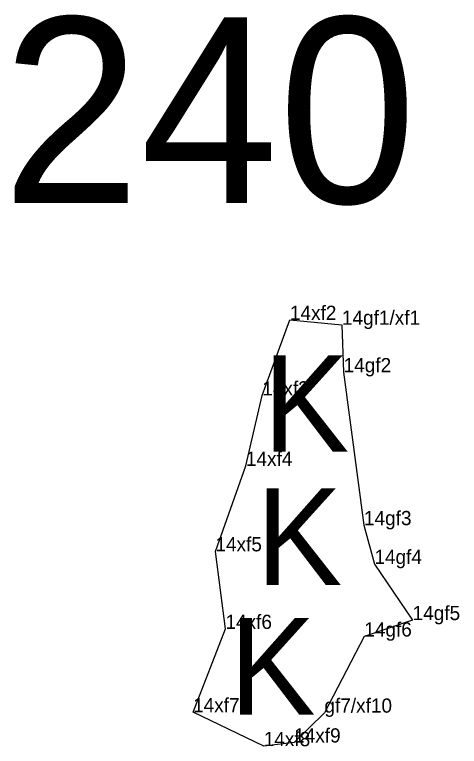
# Model space of a CAD drawing. Extents: x 2072529 to 2268812, y 436423 to 470008.
# Drawn here: x 2262157.1 to 2262313.6, y 443482.9 to 443740.4 of the extents above; entities that cross this region are included whole.
import ezdxf

# ---------------------------------------------------------------- set-up
doc = ezdxf.new("R2010")
doc.units = 0
for name, color, linetype in [('Old_Level_20', 7, 'Continuous'), ('Old_Level_52', 7, 'Continuous'), ('Old_Level_55', 7, 'Continuous'), ('Old_Level_60', 7, 'Continuous'), ('Old_Level_62', 7, 'Continuous')]:
    doc.layers.add(name, color=color, linetype=linetype)

msp = doc.modelspace()

# ---------------------------------------------------------------- linework, layer by layer
at = {"layer": 'Old_Level_20'}
for p, q in [((2262253.948, 443632.944), (2262253.948, 443632.944)), ((2262272.247, 443631.225), (2262272.247, 443631.225)), ((2262272.837, 443614.526), (2262272.837, 443614.526)), ((2262244.244, 443606.363), (2262244.244, 443606.363)), ((2262238.47, 443581.587), (2262238.47, 443581.587)), ((2262280.001, 443560.713), (2262280.001, 443560.713)), ((2262227.739, 443551.504), (2262227.739, 443551.504)), ((2262283.674, 443547.045), (2262283.674, 443547.045)), ((2262297.114, 443527.304), (2262297.114, 443527.304)), ((2262231.267, 443524.202), (2262231.267, 443524.202)), ((2262280.107, 443521.532), (2262280.107, 443521.532)), ((2262219.874, 443494.899), (2262219.874, 443494.899)), ((2262266.082, 443494.735), (2262266.082, 443494.735)), ((2262244.737, 443482.953), (2262244.737, 443482.953)), ((2262255.443, 443484.232), (2262255.443, 443484.232))]:
    msp.add_line(p, q, dxfattribs=at)
at = {"layer": 'Old_Level_52'}
msp.add_lwpolyline([(2262272.247, 443631.225), (2262272.837, 443614.526), (2262280.001, 443560.713), (2262283.674, 443547.045), (2262297.114, 443527.304), (2262280.107, 443521.532), (2262266.082, 443494.735), (2262255.443, 443484.232), (2262244.737, 443482.953), (2262219.874, 443494.899), (2262231.267, 443524.202), (2262227.739, 443551.504), (2262238.47, 443581.587), (2262244.244, 443606.363), (2262253.948, 443632.944)], close=True, dxfattribs=at)

# ---------------------------------------------------------------- texts
at = {"layer": 'Old_Level_55'}
for p in [(2262244.512, 443586.526), (2262242.013, 443539.667), (2262232.641, 443494.059)]:
    msp.add_text('K', height=34, dxfattribs=at).set_placement(p)
at = {"layer": 'Old_Level_60'}
for s, p in [('14xf2', (2262253.948, 443632.944)), ('14gf1/xf1', (2262272.247, 443631.225)), ('14gf2', (2262272.837, 443614.526)), ('14xf3', (2262244.244, 443606.363)), ('14xf4', (2262238.47, 443581.587)), ('14gf3', (2262280.001, 443560.713)), ('14xf5', (2262227.739, 443551.504)), ('14gf4', (2262283.674, 443547.045)), ('14gf5', (2262297.114, 443527.304)), ('14xf6', (2262231.267, 443524.202)), ('14gf6', (2262280.107, 443521.532)), ('14xf7', (2262219.874, 443494.899)), ('gf7/xf10', (2262266.082, 443494.735)), ('14xf8', (2262244.737, 443482.953)), ('14xf9', (2262255.443, 443484.232))]:
    msp.add_text(s, height=5, dxfattribs=at).set_placement(p)
at = {"layer": 'Old_Level_62'}
msp.add_text('240', height=65.34, dxfattribs=at).set_placement((2262152.71, 443674.046))

doc.saveas('drawing.dxf')
